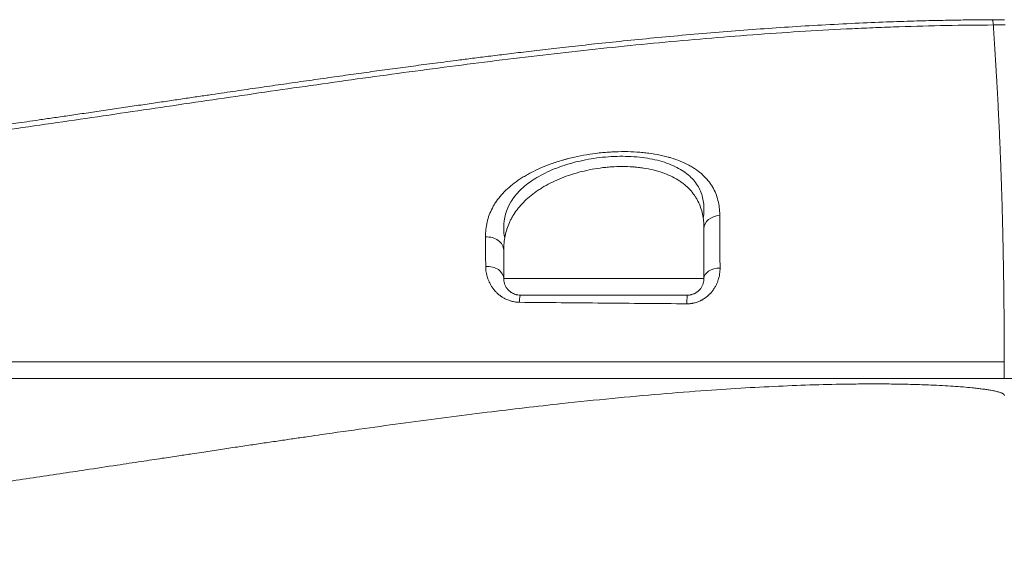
# Model space of a CAD drawing. Header units: millimetres. Extents: x 5437 to 18441, y -4466 to 3128.
# Tile 455 of 497: x 15227.05 to 15236.49, y -879.99 to -874.79. Entities that reach past the tile are written whole.
import ezdxf

# ---------------------------------------------------------------- set-up
doc = ezdxf.new("R2010")
doc.units = ezdxf.units.MM
doc.layers.add('1轮廓实线层', color=7, linetype='Continuous', lineweight=18)

# ---------------------------------------------------------------- blocks, each defined once
blk = doc.blocks.new('MR07S-930')
at = {"layer": '1轮廓实线层'}
for p, q in [((6860.26, -5680.736), (6872.26, -5680.736)), ((6890.257, -5686.736), (6890.257, -5685.736)), ((7093.143, -5686.736), (6890.257, -5686.736))]:
    blk.add_line(p, q, dxfattribs=at)
for centre, major_axis, ratio, start_param, end_param in [((6873.26, -5677.755), (1, 0), 0.787495, 1.624147, 3.141593), ((6859.26, -5679.043), (1, 0), 0.795196, 0, 1.659672), ((6859.26, -5680.736), (1, 0), 0.719436, 0, 1.648558), ((6873.26, -5680.736), (1, 0), 0.627064, 1.607335, 3.141593), ((6861.26, -5682.736), (0, 1), 0.065993, 0, 0.960813), ((6871.26, -5682.736), (0, -1), 0.029993, 3.141593, 4.206534)]:
    blk.add_ellipse(centre, major_axis=major_axis, ratio=ratio, start_param=start_param, end_param=end_param, dxfattribs=at)
for points, degree, knots in [([(6889.539, -5665.237), (6889.518, -5665.237), (6889.169, -5665.239), (6888.448, -5665.244), (6887.325, -5665.259), (6886.046, -5665.284), (6884.581, -5665.323), (6882.906, -5665.381), (6881.04, -5665.462), (6879.071, -5665.565), (6877.091, -5665.687), (6875.129, -5665.825), (6873.165, -5665.978), (6871.204, -5666.146), (6869.29, -5666.324), (6867.469, -5666.504), (6865.771, -5666.682), (6864.209, -5666.853), (6862.783, -5667.016), (6861.486, -5667.168), (6860.314, -5667.31), (6859.257, -5667.44), (6858.308, -5667.56), (6857.456, -5667.668), (6856.688, -5667.768), (6855.986, -5667.86), (6855.327, -5667.946), (6854.693, -5668.031), (6854.068, -5668.115), (6853.445, -5668.199), (6852.822, -5668.284), (6852.199, -5668.37), (6851.571, -5668.457), (6850.933, -5668.545), (6850.282, -5668.637), (6849.617, -5668.73), (6848.944, -5668.826), (6848.267, -5668.922), (6847.59, -5669.019), (6846.914, -5669.116), (6846.238, -5669.214), (6845.563, -5669.311), (6844.887, -5669.41), (6844.206, -5669.509), (6843.503, -5669.612), (6842.761, -5669.721), (6841.967, -5669.837), (6841.117, -5669.962), (6840.212, -5670.096), (6839.253, -5670.237), (6838.245, -5670.385), (6837.204, -5670.539), (6836.156, -5670.693), (6835.134, -5670.843), (6834.165, -5670.985), (6833.267, -5671.115), (6832.45, -5671.234), (6831.713, -5671.34), (6831.048, -5671.436), (6830.441, -5671.523), (6829.872, -5671.604), (6829.324, -5671.682), (6828.784, -5671.758), (6828.245, -5671.834), (6827.706, -5671.91), (6827.167, -5671.985), (6826.618, -5672.061), (6826.045, -5672.14), (6825.431, -5672.224), (6824.765, -5672.315), (6824.039, -5672.412), (6823.241, -5672.519), (6822.354, -5672.636), (6821.359, -5672.765), (6820.248, -5672.908), (6819.02, -5673.062), (6817.691, -5673.225), (6816.308, -5673.389), (6814.944, -5673.547), (6813.667, -5673.689), (6812.5, -5673.816), (6811.418, -5673.929), (6810.38, -5674.034), (6809.352, -5674.135), (6808.325, -5674.232), (6807.313, -5674.324), (6806.321, -5674.411), (6805.34, -5674.493), (6804.358, -5674.571), (6803.374, -5674.646), (6802.386, -5674.717), (6801.365, -5674.787), (6800.275, -5674.856), (6799.47, -5674.903), (6799.025, -5674.927), (6798.975, -5674.93)], 3, [0, 0, 0, 0, 0.000681, 0.011378, 0.023479, 0.037276, 0.053072, 0.071235, 0.091951, 0.113992, 0.135585, 0.156729, 0.178251, 0.199961, 0.221088, 0.241152, 0.259834, 0.276986, 0.29264, 0.306873, 0.319759, 0.331375, 0.341801, 0.351136, 0.359535, 0.367205, 0.374391, 0.381337, 0.388218, 0.395101, 0.40198, 0.408856, 0.415771, 0.422807, 0.430018, 0.437395, 0.444872, 0.452375, 0.459867, 0.46735, 0.474841, 0.482335, 0.489809, 0.4973, 0.505, 0.513181, 0.521996, 0.53143, 0.541466, 0.552127, 0.563375, 0.575043, 0.586817, 0.598292, 0.609127, 0.619129, 0.628213, 0.636372, 0.643704, 0.650389, 0.656642, 0.662678, 0.668664, 0.674662, 0.680655, 0.68663, 0.692665, 0.698965, 0.705757, 0.713149, 0.721178, 0.729975, 0.73977, 0.75079, 0.763153, 0.776851, 0.791763, 0.807487, 0.822987, 0.837242, 0.850082, 0.861922, 0.873305, 0.88469, 0.896211, 0.907525, 0.918435, 0.929256, 0.940221, 0.951169, 0.962046, 0.973163, 0.985164, 0.99836, 1, 1, 1, 1]), ([(6800.71, -5675.143), (6802.554, -5675.028), (6804.397, -5674.89), (6807.161, -5674.655), (6808.083, -5674.572), (6809.925, -5674.397), (6810.846, -5674.305), (6812.688, -5674.113), (6813.608, -5674.013), (6815.449, -5673.807), (6816.37, -5673.7), (6818.21, -5673.479), (6819.13, -5673.366), (6820.97, -5673.134), (6821.89, -5673.015), (6823.27, -5672.833), (6823.73, -5672.772), (6824.65, -5672.648), (6825.11, -5672.586), (6826.489, -5672.397), (6827.409, -5672.27), (6829.249, -5672.011), (6830.169, -5671.88), (6832.009, -5671.616), (6832.929, -5671.483), (6834.769, -5671.215), (6835.69, -5671.08), (6837.531, -5670.809), (6838.452, -5670.674), (6840.293, -5670.402), (6841.215, -5670.266), (6843.057, -5669.996), (6843.979, -5669.861), (6845.824, -5669.592), (6846.746, -5669.458), (6848.592, -5669.194), (6849.516, -5669.063), (6851.363, -5668.803), (6852.288, -5668.675), (6854.138, -5668.423), (6855.063, -5668.299), (6856.915, -5668.055), (6857.842, -5667.936), (6859.696, -5667.703), (6860.624, -5667.589), (6862.481, -5667.368), (6863.41, -5667.261), (6865.27, -5667.053), (6866.2, -5666.953), (6868.993, -5666.665), (6870.858, -5666.49), (6873.66, -5666.255), (6874.594, -5666.182), (6876.465, -5666.047), (6877.401, -5665.984), (6879.274, -5665.871), (6880.211, -5665.82), (6881.617, -5665.753), (6882.086, -5665.732), (6883.024, -5665.694), (6883.493, -5665.676), (6884.902, -5665.628), (6885.841, -5665.603), (6887.72, -5665.567), (6888.659, -5665.556), (6889.6, -5665.552)], 3, [0, 0, 0, 0, 0.0625, 0.0625, 0.09375, 0.09375, 0.125, 0.125, 0.15625, 0.15625, 0.1875, 0.1875, 0.21875, 0.21875, 0.25, 0.25, 0.265625, 0.265625, 0.28125, 0.28125, 0.3125, 0.3125, 0.34375, 0.34375, 0.375, 0.375, 0.40625, 0.40625, 0.4375, 0.4375, 0.46875, 0.46875, 0.5, 0.5, 0.53125, 0.53125, 0.5625, 0.5625, 0.59375, 0.59375, 0.625, 0.625, 0.65625, 0.65625, 0.6875, 0.6875, 0.71875, 0.71875, 0.75, 0.75, 0.8125, 0.8125, 0.84375, 0.84375, 0.875, 0.875, 0.90625, 0.90625, 0.921875, 0.921875, 0.9375, 0.9375, 0.96875, 0.96875, 1, 1, 1, 1]), ([(6889.6, -5665.552), (6889.667, -5665.552), (6889.817, -5665.552), (6890.052, -5665.551), (6890.219, -5665.551), (6890.304, -5665.551)], 3, [0, 0, 0, 0, 0.286851, 0.640315, 1, 1, 1, 1]), ([(6890.257, -5685.736), (6890.257, -5685.728), (6890.257, -5685.699), (6890.257, -5685.634), (6890.256, -5685.526), (6890.256, -5685.377), (6890.255, -5685.185), (6890.254, -5684.953), (6890.253, -5684.679), (6890.251, -5684.365), (6890.249, -5684.011), (6890.247, -5683.62), (6890.244, -5683.192), (6890.24, -5682.73), (6890.235, -5682.236), (6890.23, -5681.714), (6890.223, -5681.166), (6890.215, -5680.598), (6890.206, -5680.013), (6890.196, -5679.415), (6890.184, -5678.807), (6890.171, -5678.194), (6890.157, -5677.579), (6890.142, -5676.964), (6890.125, -5676.35), (6890.106, -5675.739), (6890.087, -5675.132), (6890.068, -5674.573), (6890.049, -5674.064), (6890.032, -5673.607), (6890.014, -5673.164), (6889.996, -5672.736), (6889.978, -5672.32), (6889.96, -5671.915), (6889.942, -5671.521), (6889.923, -5671.138), (6889.903, -5670.717), (6889.88, -5670.261), (6889.854, -5669.776), (6889.828, -5669.303), (6889.8, -5668.807), (6889.772, -5668.322), (6889.745, -5667.88), (6889.725, -5667.541), (6889.709, -5667.296), (6889.697, -5667.112), (6889.687, -5666.957), (6889.677, -5666.801), (6889.668, -5666.645), (6889.658, -5666.489), (6889.648, -5666.333), (6889.638, -5666.177), (6889.629, -5666.021), (6889.619, -5665.865), (6889.609, -5665.708), (6889.603, -5665.605), (6889.6, -5665.552)], 3, [0, 0, 0, 0, 0.000627, 0.002408, 0.005341, 0.009428, 0.014668, 0.021062, 0.028609, 0.03731, 0.047164, 0.058172, 0.070333, 0.083646, 0.098113, 0.113734, 0.130507, 0.148431, 0.167505, 0.187736, 0.209122, 0.231655, 0.255342, 0.280184, 0.306174, 0.333319, 0.36162, 0.391075, 0.415198, 0.439319, 0.46344, 0.48756, 0.51168, 0.5358, 0.55992, 0.584039, 0.608159, 0.641255, 0.674352, 0.70745, 0.740548, 0.781344, 0.814829, 0.841004, 0.859868, 0.872161, 0.884544, 0.897016, 0.909577, 0.922227, 0.934966, 0.947795, 0.960713, 0.973719, 0.986815, 1, 1, 1, 1]), ([(6859.171, -5678.251), (6859.17, -5678.095), (6859.178, -5677.943), (6859.21, -5677.644), (6859.235, -5677.498), (6859.302, -5677.209), (6859.344, -5677.067), (6859.448, -5676.788), (6859.509, -5676.65), (6859.615, -5676.447), (6859.653, -5676.379), (6859.714, -5676.279), (6859.735, -5676.245), (6859.778, -5676.179), (6859.8, -5676.146), (6859.914, -5675.981), (6860.015, -5675.853), (6860.234, -5675.605), (6860.471, -5675.363), (6860.747, -5675.134), (6861.043, -5674.91), (6861.201, -5674.802), (6861.412, -5674.67), (6861.455, -5674.644), (6861.542, -5674.592), (6861.586, -5674.566), (6861.719, -5674.49), (6861.81, -5674.441), (6862.089, -5674.296), (6862.282, -5674.204), (6862.684, -5674.03), (6862.892, -5673.948), (6863.325, -5673.793), (6863.55, -5673.721), (6863.813, -5673.645), (6863.842, -5673.636), (6863.901, -5673.62), (6863.989, -5673.595), (6864.196, -5673.54), (6864.375, -5673.497), (6864.736, -5673.415), (6864.98, -5673.367), (6865.475, -5673.283), (6865.727, -5673.248), (6866.045, -5673.212), (6866.109, -5673.206), (6866.205, -5673.196), (6866.237, -5673.193), (6866.301, -5673.187), (6866.462, -5673.173), (6866.621, -5673.163), (6867.002, -5673.142), (6867.253, -5673.135), (6867.752, -5673.138), (6867.999, -5673.146), (6868.275, -5673.164), (6868.305, -5673.166), (6868.366, -5673.171), (6868.397, -5673.173), (6868.488, -5673.181), (6868.669, -5673.198), (6868.845, -5673.218), (6869.193, -5673.265), (6869.418, -5673.304), (6869.744, -5673.373), (6869.851, -5673.397), (6870.008, -5673.437), (6870.087, -5673.458), (6870.164, -5673.48), (6870.215, -5673.495), (6870.24, -5673.502), (6870.468, -5673.57), (6870.66, -5673.638), (6871.022, -5673.784), (6871.193, -5673.864), (6871.435, -5673.993), (6871.513, -5674.038), (6871.626, -5674.108), (6871.663, -5674.131), (6871.736, -5674.179), (6871.772, -5674.203), (6871.947, -5674.326), (6872.076, -5674.43), (6872.311, -5674.646), (6872.417, -5674.759), (6872.562, -5674.937), (6872.607, -5674.998), (6872.671, -5675.09), (6872.692, -5675.121), (6872.733, -5675.185), (6872.752, -5675.216), (6872.847, -5675.377), (6872.911, -5675.508), (6873.02, -5675.779), (6873.065, -5675.919), (6873.136, -5676.205), (6873.162, -5676.352), (6873.188, -5676.579), (6873.195, -5676.656), (6873.204, -5676.811), (6873.206, -5676.889), (6873.207, -5676.969)], 3, [0, 0, 0, 0, 0.03125, 0.03125, 0.0625, 0.0625, 0.09375, 0.09375, 0.125, 0.125, 0.140625, 0.140625, 0.148437, 0.148437, 0.15625, 0.15625, 0.1875, 0.1875, 0.21875, 0.25, 0.25, 0.28125, 0.28125, 0.289062, 0.289062, 0.296875, 0.296875, 0.3125, 0.3125, 0.34375, 0.34375, 0.375, 0.375, 0.40625, 0.40625, 0.410156, 0.410156, 0.414062, 0.421875, 0.4375, 0.4375, 0.46875, 0.46875, 0.5, 0.5, 0.507812, 0.507812, 0.511719, 0.511719, 0.515625, 0.53125, 0.53125, 0.5625, 0.5625, 0.59375, 0.59375, 0.597656, 0.597656, 0.601562, 0.601562, 0.609375, 0.625, 0.625, 0.65625, 0.65625, 0.671875, 0.671875, 0.679687, 0.683594, 0.683594, 0.6875, 0.6875, 0.71875, 0.71875, 0.75, 0.75, 0.765625, 0.765625, 0.773437, 0.773437, 0.78125, 0.78125, 0.8125, 0.8125, 0.84375, 0.84375, 0.859375, 0.859375, 0.867187, 0.867187, 0.875, 0.875, 0.90625, 0.90625, 0.9375, 0.9375, 0.96875, 0.96875, 0.984375, 0.984375, 1, 1, 1, 1]), ([(6860.32, -5678.313), (6860.28, -5678.101), (6860.26, -5677.89), (6860.26, -5677.136), (6860.398, -5676.629), (6860.766, -5676.025), (6860.85, -5675.905), (6861.035, -5675.674), (6861.137, -5675.562), (6861.469, -5675.234), (6861.726, -5675.027), (6862.171, -5674.735), (6862.33, -5674.64), (6862.662, -5674.46), (6862.836, -5674.375), (6863.378, -5674.133), (6863.767, -5673.99), (6864.4, -5673.805), (6864.617, -5673.749), (6865.054, -5673.65), (6865.276, -5673.607), (6865.726, -5673.533), (6865.955, -5673.502), (6866.418, -5673.454), (6866.652, -5673.437), (6867.34, -5673.408), (6867.793, -5673.417), (6868.672, -5673.495), (6869.083, -5673.562), (6869.659, -5673.706), (6869.845, -5673.761), (6870.194, -5673.884), (6870.358, -5673.951), (6870.822, -5674.171), (6871.095, -5674.344), (6871.548, -5674.725), (6871.732, -5674.934), (6872.019, -5675.39), (6872.118, -5675.631), (6872.243, -5676.141), (6872.268, -5676.411), (6872.253, -5676.832), (6872.238, -5676.976), (6872.216, -5677.124)], 3, [0, 0, 0, 0, 0.047071, 0.047071, 0.169926, 0.169926, 0.200639, 0.200639, 0.231353, 0.231353, 0.29278, 0.29278, 0.323493, 0.323493, 0.354207, 0.354207, 0.415634, 0.415634, 0.446348, 0.446348, 0.477061, 0.477061, 0.507775, 0.507775, 0.538488, 0.538488, 0.599915, 0.599915, 0.661343, 0.661343, 0.692056, 0.692056, 0.72277, 0.72277, 0.784197, 0.784197, 0.845624, 0.845624, 0.907051, 0.907051, 0.968478, 0.968478, 1, 1, 1, 1]), ([(6872.26, -5677.755), (6872.26, -5677.68), (6872.258, -5677.605), (6872.251, -5677.457), (6872.246, -5677.384), (6872.225, -5677.167), (6872.203, -5677.026), (6872.145, -5676.751), (6872.108, -5676.617), (6872.017, -5676.355), (6871.963, -5676.227), (6871.884, -5676.072), (6871.868, -5676.041), (6871.834, -5675.98), (6871.816, -5675.949), (6871.762, -5675.859), (6871.724, -5675.8), (6871.602, -5675.627), (6871.512, -5675.516), (6871.313, -5675.304), (6871.204, -5675.202), (6871.055, -5675.081), (6871.025, -5675.057), (6870.963, -5675.01), (6870.931, -5674.986), (6870.834, -5674.918), (6870.767, -5674.874), (6870.56, -5674.746), (6870.414, -5674.667), (6870.102, -5674.521), (6869.937, -5674.454), (6869.718, -5674.379), (6869.674, -5674.364), (6869.585, -5674.336), (6869.449, -5674.294), (6869.31, -5674.258), (6869.028, -5674.189), (6868.833, -5674.151), (6868.531, -5674.105), (6868.428, -5674.092), (6868.272, -5674.074), (6868.22, -5674.069), (6868.14, -5674.062), (6868.114, -5674.059), (6868.06, -5674.055), (6867.821, -5674.036), (6867.579, -5674.028), (6867.146, -5674.028), (6866.927, -5674.036), (6866.596, -5674.059), (6866.486, -5674.068), (6866.319, -5674.085), (6866.263, -5674.091), (6866.152, -5674.104), (6866.097, -5674.112), (6865.821, -5674.149), (6865.605, -5674.186), (6865.178, -5674.272), (6864.968, -5674.322), (6864.658, -5674.406), (6864.555, -5674.435), (6864.402, -5674.482), (6864.352, -5674.498), (6864.251, -5674.531), (6864.2, -5674.547), (6863.952, -5674.633), (6863.761, -5674.706), (6863.393, -5674.861), (6863.216, -5674.944), (6862.875, -5675.117), (6862.712, -5675.209), (6862.477, -5675.353), (6862.4, -5675.402), (6862.287, -5675.477), (6862.25, -5675.503), (6862.177, -5675.554), (6862.141, -5675.58), (6861.964, -5675.709), (6861.832, -5675.816), (6861.584, -5676.035), (6861.468, -5676.147), (6861.253, -5676.377), (6861.154, -5676.495), (6860.97, -5676.738), (6860.886, -5676.862), (6860.791, -5677.021), (6860.772, -5677.053), (6860.736, -5677.118), (6860.684, -5677.214), (6860.636, -5677.312), (6860.547, -5677.509), (6860.496, -5677.641), (6860.409, -5677.91), (6860.373, -5678.047), (6860.316, -5678.323), (6860.295, -5678.464), (6860.267, -5678.75), (6860.26, -5678.895), (6860.26, -5679.043)], 3, [0, 0, 0, 0, 0.015625, 0.015625, 0.03125, 0.03125, 0.0625, 0.0625, 0.09375, 0.09375, 0.125, 0.125, 0.132812, 0.132812, 0.140625, 0.140625, 0.15625, 0.15625, 0.1875, 0.1875, 0.21875, 0.21875, 0.226562, 0.226562, 0.234375, 0.234375, 0.25, 0.25, 0.28125, 0.28125, 0.3125, 0.3125, 0.320312, 0.320312, 0.328125, 0.34375, 0.34375, 0.375, 0.375, 0.390625, 0.390625, 0.398437, 0.398437, 0.402344, 0.402344, 0.40625, 0.4375, 0.4375, 0.46875, 0.46875, 0.484375, 0.484375, 0.492187, 0.492187, 0.5, 0.5, 0.53125, 0.53125, 0.5625, 0.5625, 0.578125, 0.578125, 0.585937, 0.585937, 0.59375, 0.59375, 0.625, 0.625, 0.65625, 0.65625, 0.6875, 0.6875, 0.703125, 0.703125, 0.710937, 0.710937, 0.71875, 0.71875, 0.75, 0.75, 0.78125, 0.78125, 0.8125, 0.8125, 0.84375, 0.84375, 0.851562, 0.851562, 0.859375, 0.875, 0.875, 0.90625, 0.90625, 0.9375, 0.9375, 0.96875, 0.96875, 1, 1, 1, 1]), ([(6873.207, -5676.969), (6873.208, -5677.201), (6873.209, -5677.441), (6873.21, -5677.81), (6873.211, -5677.935), (6873.212, -5678.188), (6873.213, -5678.317), (6873.215, -5678.708), (6873.216, -5678.976), (6873.22, -5679.53), (6873.221, -5679.815), (6873.223, -5680.109)], 3, [0, 0, 0, 0, 0.25, 0.25, 0.375, 0.375, 0.5, 0.5, 0.75, 0.75, 1, 1, 1, 1]), ([(6872.26, -5680.736), (6872.26, -5680.455), (6872.26, -5680.184), (6872.26, -5679.659), (6872.26, -5679.404), (6872.26, -5678.91), (6872.26, -5678.671), (6872.26, -5678.204), (6872.26, -5677.977), (6872.26, -5677.755)], 3, [0, 0, 0, 0, 0.25, 0.25, 0.5, 0.5, 0.75, 0.75, 1, 1, 1, 1]), ([(6859.182, -5680.019), (6859.18, -5679.703), (6859.178, -5679.399), (6859.175, -5678.958), (6859.174, -5678.813), (6859.173, -5678.528), (6859.172, -5678.388), (6859.171, -5678.251)], 3, [0, 0, 0, 0, 0.5, 0.5, 0.75, 0.75, 1, 1, 1, 1]), ([(6860.26, -5679.043), (6860.26, -5679.307), (6860.26, -5679.579), (6860.26, -5680.142), (6860.26, -5680.433), (6860.26, -5680.736)], 3, [0, 0, 0, 0, 0.5, 0.5, 1, 1, 1, 1]), ([(6859.182, -5680.019), (6859.183, -5680.133), (6859.193, -5680.247), (6859.23, -5680.476), (6859.258, -5680.591), (6859.306, -5680.735), (6859.316, -5680.763), (6859.338, -5680.821), (6859.349, -5680.849), (6859.386, -5680.934), (6859.412, -5680.99), (6859.471, -5681.102), (6859.503, -5681.157), (6859.573, -5681.265), (6859.611, -5681.319), (6859.663, -5681.385), (6859.673, -5681.398), (6859.695, -5681.424), (6859.706, -5681.437), (6859.739, -5681.476), (6859.762, -5681.502), (6859.833, -5681.577), (6859.883, -5681.625), (6859.99, -5681.718), (6860.047, -5681.763), (6860.123, -5681.816), (6860.138, -5681.826), (6860.169, -5681.846), (6860.216, -5681.877), (6860.264, -5681.905), (6860.363, -5681.959), (6860.432, -5681.992), (6860.54, -5682.036), (6860.577, -5682.05), (6860.633, -5682.069), (6860.652, -5682.075), (6860.69, -5682.086), (6860.709, -5682.092), (6860.805, -5682.118), (6860.883, -5682.134), (6861.042, -5682.156), (6861.123, -5682.162), (6861.206, -5682.163)], 3, [0, 0, 0, 0, 0.125, 0.125, 0.25, 0.25, 0.28125, 0.28125, 0.3125, 0.3125, 0.375, 0.375, 0.4375, 0.4375, 0.5, 0.5, 0.515625, 0.515625, 0.53125, 0.53125, 0.5625, 0.5625, 0.625, 0.625, 0.6875, 0.6875, 0.703125, 0.703125, 0.71875, 0.75, 0.75, 0.8125, 0.8125, 0.84375, 0.84375, 0.859375, 0.859375, 0.875, 0.875, 0.9375, 0.9375, 1, 1, 1, 1]), ([(6871.234, -5682.251), (6871.31, -5682.252), (6871.386, -5682.248), (6871.48, -5682.237), (6871.499, -5682.234), (6871.537, -5682.229), (6871.593, -5682.22), (6871.648, -5682.208), (6871.757, -5682.182), (6871.828, -5682.16), (6871.966, -5682.108), (6872.033, -5682.079), (6872.115, -5682.036), (6872.132, -5682.028), (6872.164, -5682.01), (6872.212, -5681.983), (6872.258, -5681.954), (6872.348, -5681.894), (6872.404, -5681.851), (6872.512, -5681.761), (6872.563, -5681.714), (6872.636, -5681.639), (6872.659, -5681.614), (6872.694, -5681.575), (6872.705, -5681.561), (6872.727, -5681.535), (6872.781, -5681.468), (6872.83, -5681.4), (6872.902, -5681.289), (6872.936, -5681.232), (6872.996, -5681.117), (6873.024, -5681.058), (6873.061, -5680.969), (6873.073, -5680.94), (6873.095, -5680.88), (6873.105, -5680.85), (6873.153, -5680.701), (6873.18, -5680.582), (6873.216, -5680.345), (6873.224, -5680.227), (6873.223, -5680.109)], 3, [0, 0, 0, 0, 0.0625, 0.0625, 0.078125, 0.078125, 0.09375, 0.125, 0.125, 0.1875, 0.1875, 0.25, 0.25, 0.265625, 0.265625, 0.28125, 0.3125, 0.3125, 0.375, 0.375, 0.4375, 0.4375, 0.46875, 0.46875, 0.484375, 0.484375, 0.5, 0.5625, 0.5625, 0.625, 0.625, 0.6875, 0.6875, 0.71875, 0.71875, 0.75, 0.75, 0.875, 0.875, 1, 1, 1, 1]), ([(6861.26, -5681.736), (6861.206, -5681.736), (6861.155, -5681.732), (6861.081, -5681.72), (6861.057, -5681.715), (6861.009, -5681.704), (6860.986, -5681.698), (6860.919, -5681.677), (6860.878, -5681.661), (6860.801, -5681.626), (6860.766, -5681.606), (6860.716, -5681.575), (6860.7, -5681.565), (6860.669, -5681.543), (6860.655, -5681.532), (6860.612, -5681.499), (6860.586, -5681.476), (6860.551, -5681.441), (6860.539, -5681.429), (6860.517, -5681.406), (6860.506, -5681.394), (6860.476, -5681.358), (6860.458, -5681.334), (6860.407, -5681.261), (6860.379, -5681.213), (6860.345, -5681.14), (6860.334, -5681.116), (6860.316, -5681.067), (6860.308, -5681.043), (6860.287, -5680.971), (6860.276, -5680.923), (6860.263, -5680.829), (6860.26, -5680.782), (6860.26, -5680.736)], 3, [0, 0, 0, 0, 0.0625, 0.0625, 0.09375, 0.09375, 0.125, 0.125, 0.1875, 0.1875, 0.25, 0.25, 0.28125, 0.28125, 0.3125, 0.3125, 0.375, 0.375, 0.40625, 0.40625, 0.4375, 0.4375, 0.5, 0.5, 0.625, 0.625, 0.6875, 0.6875, 0.75, 0.75, 0.875, 0.875, 1, 1, 1, 1]), ([(6872.26, -5680.736), (6872.26, -5680.783), (6872.257, -5680.83), (6872.243, -5680.926), (6872.232, -5680.975), (6872.21, -5681.05), (6872.201, -5681.075), (6872.181, -5681.126), (6872.17, -5681.151), (6872.132, -5681.228), (6872.102, -5681.279), (6872.047, -5681.354), (6872.026, -5681.379), (6871.993, -5681.416), (6871.981, -5681.428), (6871.957, -5681.453), (6871.945, -5681.465), (6871.906, -5681.5), (6871.878, -5681.523), (6871.833, -5681.556), (6871.817, -5681.566), (6871.785, -5681.587), (6871.768, -5681.597), (6871.734, -5681.617), (6871.716, -5681.626), (6871.679, -5681.644), (6871.661, -5681.652), (6871.603, -5681.676), (6871.564, -5681.69), (6871.501, -5681.707), (6871.48, -5681.712), (6871.437, -5681.72), (6871.415, -5681.724), (6871.349, -5681.733), (6871.304, -5681.736), (6871.26, -5681.736)], 3, [0, 0, 0, 0, 0.125, 0.125, 0.25, 0.25, 0.3125, 0.3125, 0.375, 0.375, 0.5, 0.5, 0.5625, 0.5625, 0.59375, 0.59375, 0.625, 0.625, 0.6875, 0.6875, 0.71875, 0.71875, 0.75, 0.75, 0.78125, 0.78125, 0.8125, 0.8125, 0.875, 0.875, 0.90625, 0.90625, 0.9375, 0.9375, 1, 1, 1, 1]), ([(6861.26, -5681.736), (6862.925, -5681.736), (6864.591, -5681.736), (6867.925, -5681.736), (6869.592, -5681.736), (6871.26, -5681.736)], 3, [0, 0, 0, 0, 0.5, 0.5, 1, 1, 1, 1]), ([(6871.234, -5682.251), (6869.561, -5682.238), (6867.889, -5682.224), (6864.546, -5682.194), (6862.875, -5682.178), (6861.206, -5682.163)], 3, [0, 0, 0, 0, 0.5, 0.5, 1, 1, 1, 1]), ([(6890.257, -5685.736), (6883.874, -5685.736), (6878.014, -5685.736), (6872.737, -5685.736), (6868.087, -5685.736), (6862.62, -5685.736), (6857.639, -5685.736), (6851.352, -5685.736), (6845.315, -5685.736), (6840.199, -5685.736), (6834.771, -5685.736), (6831.527, -5685.736), (6827.809, -5685.736), (6825.255, -5685.736), (6821.655, -5685.736), (6821.383, -5685.736), (6818.847, -5685.736), (6817.119, -5685.736), (6816.005, -5685.736), (6812.545, -5685.736), (6810.046, -5685.736), (6806.725, -5685.736), (6803.929, -5685.736), (6800.63, -5685.736), (6797.673, -5685.736), (6793.981, -5685.736), (6790.557, -5685.736)], 2, [0, 0, 0, 0.125, 0.125, 0.25, 0.25, 0.375, 0.375, 0.5, 0.5, 0.5625, 0.5625, 0.625, 0.625, 0.6875, 0.6875, 0.71875, 0.71875, 0.75, 0.75, 0.8125, 0.8125, 0.875, 0.875, 0.9375, 0.9375, 1, 1, 1]), ([(6890.259, -5686.736), (6889.211, -5686.736), (6888.163, -5686.736), (6886.067, -5686.736), (6885.019, -5686.736), (6881.874, -5686.736), (6879.778, -5686.736), (6875.585, -5686.736), (6873.488, -5686.736), (6869.295, -5686.736), (6867.198, -5686.736), (6864.053, -5686.736), (6863.004, -5686.736), (6860.908, -5686.736), (6859.859, -5686.736), (6856.715, -5686.736), (6854.62, -5686.736), (6851.477, -5686.736), (6850.43, -5686.736), (6848.336, -5686.736), (6847.289, -5686.736), (6844.149, -5686.736), (6842.056, -5686.736), (6838.918, -5686.736), (6837.872, -5686.736), (6835.78, -5686.736), (6834.735, -5686.736), (6832.644, -5686.736), (6831.599, -5686.736), (6829.509, -5686.736), (6828.464, -5686.736), (6826.374, -5686.736), (6825.329, -5686.736), (6823.24, -5686.736), (6822.195, -5686.736), (6819.061, -5686.736), (6816.973, -5686.736), (6812.794, -5686.736), (6810.705, -5686.736), (6806.524, -5686.736), (6804.433, -5686.736), (6800.247, -5686.736), (6798.153, -5686.736), (6795.008, -5686.736), (6793.959, -5686.736), (6791.86, -5686.736), (6790.811, -5686.736), (6789.76, -5686.736)], 3, [0, 0, 0, 0, 0.03125, 0.03125, 0.0625, 0.0625, 0.125, 0.125, 0.1875, 0.1875, 0.25, 0.25, 0.28125, 0.28125, 0.3125, 0.3125, 0.375, 0.375, 0.40625, 0.40625, 0.4375, 0.4375, 0.5, 0.5, 0.53125, 0.53125, 0.5625, 0.5625, 0.59375, 0.59375, 0.625, 0.625, 0.65625, 0.65625, 0.6875, 0.6875, 0.75, 0.75, 0.8125, 0.8125, 0.875, 0.875, 0.9375, 0.9375, 0.96875, 0.96875, 1, 1, 1, 1]), ([(6890.257, -5686.736), (6883.874, -5686.736), (6878.014, -5686.736), (6872.737, -5686.736), (6868.087, -5686.736), (6862.62, -5686.736), (6857.639, -5686.736), (6851.352, -5686.736), (6845.315, -5686.736), (6840.199, -5686.736), (6834.771, -5686.736), (6831.527, -5686.736), (6827.809, -5686.736), (6825.255, -5686.736), (6821.655, -5686.736), (6821.383, -5686.736), (6818.847, -5686.736), (6817.119, -5686.736), (6816.005, -5686.736), (6812.545, -5686.736), (6810.046, -5686.736), (6806.725, -5686.736), (6803.929, -5686.736), (6800.63, -5686.736), (6797.673, -5686.736), (6793.981, -5686.736), (6790.409, -5686.736), (6790.26, -5686.736)], 2, [0, 0, 0, 0.124662, 0.124662, 0.249323, 0.249323, 0.373985, 0.373985, 0.498647, 0.498647, 0.560977, 0.560977, 0.623308, 0.623308, 0.685639, 0.685639, 0.716804, 0.716804, 0.74797, 0.74797, 0.810301, 0.810301, 0.872631, 0.872631, 0.934962, 0.934962, 0.997293, 1, 1, 1]), ([(6890.26, -5687.736), (6890.259, -5687.733), (6890.258, -5687.726), (6890.255, -5687.717), (6890.252, -5687.708), (6890.247, -5687.699), (6890.241, -5687.69), (6890.235, -5687.682), (6890.218, -5687.664), (6890.182, -5687.638), (6890.122, -5687.606), (6890.043, -5687.575), (6889.95, -5687.545), (6889.844, -5687.515), (6889.727, -5687.487), (6889.596, -5687.46), (6889.425, -5687.427), (6889.208, -5687.392), (6888.941, -5687.354), (6888.647, -5687.318), (6888.259, -5687.276), (6887.769, -5687.231), (6887.171, -5687.187), (6886.529, -5687.148), (6885.726, -5687.11), (6884.761, -5687.078), (6883.629, -5687.056), (6882.442, -5687.049), (6880.943, -5687.058), (6879.122, -5687.095), (6876.967, -5687.173), (6874.723, -5687.288), (6872.276, -5687.446), (6869.612, -5687.654), (6866.719, -5687.919), (6863.256, -5688.277), (6859.13, -5688.76), (6855.194, -5689.271), (6851.883, -5689.726), (6849.942, -5690.002), (6848.548, -5690.203), (6847.739, -5690.321), (6846.895, -5690.445), (6846.015, -5690.574), (6845.1, -5690.71), (6844.15, -5690.851), (6843.165, -5690.999), (6842.307, -5691.127), (6841.515, -5691.247), (6840.726, -5691.366), (6839.713, -5691.519), (6838.477, -5691.707), (6836.951, -5691.938), (6835.323, -5692.184), (6833.109, -5692.518), (6830.592, -5692.894), (6826.766, -5693.458), (6822.359, -5694.085), (6817.619, -5694.721), (6813.476, -5695.238), (6809.796, -5695.665), (6806.743, -5695.991), (6804.278, -5696.236), (6802.363, -5696.417), (6800.956, -5696.542), (6800.059, -5696.619), (6799.67, -5696.652), (6799.278, -5696.685), (6798.881, -5696.718), (6798.48, -5696.751), (6798.075, -5696.784), (6797.666, -5696.817), (6797.252, -5696.849), (6796.834, -5696.882), (6796.412, -5696.915), (6795.985, -5696.948), (6795.555, -5696.981), (6795.12, -5697.014), (6794.623, -5697.051), (6794.066, -5697.092), (6793.452, -5697.138), (6792.804, -5697.187), (6792.167, -5697.235), (6791.574, -5697.281), (6791.076, -5697.322), (6790.643, -5697.358), (6790.259, -5697.392), (6789.924, -5697.424), (6789.63, -5697.454), (6789.371, -5697.483), (6789.14, -5697.511), (6788.938, -5697.539), (6788.764, -5697.566), (6788.646, -5697.587), (6788.575, -5697.602), (6788.542, -5697.609), (6788.51, -5697.616), (6788.48, -5697.624), (6788.453, -5697.631), (6788.427, -5697.638), (6788.403, -5697.645), (6788.38, -5697.653), (6788.36, -5697.66), (6788.342, -5697.667), (6788.325, -5697.674), (6788.31, -5697.681), (6788.296, -5697.689), (6788.285, -5697.698), (6788.277, -5697.705), (6788.273, -5697.711), (6788.27, -5697.715), (6788.268, -5697.719), (6788.265, -5697.723), (6788.263, -5697.727), (6788.261, -5697.731), (6788.26, -5697.734), (6788.26, -5697.736)], 3, [0, 0, 0, 0, 0.000095, 0.00019, 0.000286, 0.000383, 0.000483, 0.000586, 0.000693, 0.001202, 0.001862, 0.002685, 0.003678, 0.004722, 0.005891, 0.007187, 0.00861, 0.010986, 0.013611, 0.016485, 0.019611, 0.025009, 0.03084, 0.037105, 0.043806, 0.054281, 0.065294, 0.076845, 0.088938, 0.109038, 0.130014, 0.151873, 0.174618, 0.201608, 0.229863, 0.259386, 0.303227, 0.35112, 0.375221, 0.400763, 0.408367, 0.416319, 0.424619, 0.433269, 0.442267, 0.451613, 0.461308, 0.471351, 0.47692, 0.484687, 0.494652, 0.506816, 0.521179, 0.539693, 0.554875, 0.586526, 0.613975, 0.667747, 0.716419, 0.753569, 0.789605, 0.824529, 0.843184, 0.861893, 0.880657, 0.884405, 0.888194, 0.892025, 0.895897, 0.89981, 0.903765, 0.907761, 0.911798, 0.915877, 0.919997, 0.924159, 0.928361, 0.932606, 0.936891, 0.942897, 0.94889, 0.954872, 0.961856, 0.967526, 0.972234, 0.976461, 0.980207, 0.983471, 0.986287, 0.988826, 0.991088, 0.993072, 0.994781, 0.996214, 0.996566, 0.996899, 0.997215, 0.997513, 0.997793, 0.998055, 0.998299, 0.998527, 0.998736, 0.998929, 0.999104, 0.999263, 0.999419, 0.999559, 0.999684, 0.999729, 0.999773, 0.999818, 0.999863, 0.999908, 0.999954, 1, 1, 1, 1])]:
    blk.add_open_spline(points, degree=degree, knots=knots, dxfattribs=at)
for points in [[(6890.26, -5665.236), (6890.18, -5665.236), (6890.02, -5665.236), (6889.779, -5665.236), (6889.619, -5665.237), (6889.539, -5665.237)], [(6889.539, -5665.237), (6889.542, -5665.237), (6889.548, -5665.242), (6889.556, -5665.261), (6889.565, -5665.293), (6889.574, -5665.339), (6889.583, -5665.397), (6889.591, -5665.467), (6889.597, -5665.523), (6889.6, -5665.552)]]:
    blk.add_open_spline(points, degree=3, dxfattribs=at)

msp = doc.modelspace()

# ---------------------------------------------------------------- block references
at = {"color": 0, "xscale": 0.16, "yscale": 0.16, "zscale": 0.16}
msp.add_blockref('MR07S-930', (14134.04944, 31.65224), dxfattribs=at)

doc.saveas('drawing.dxf')
